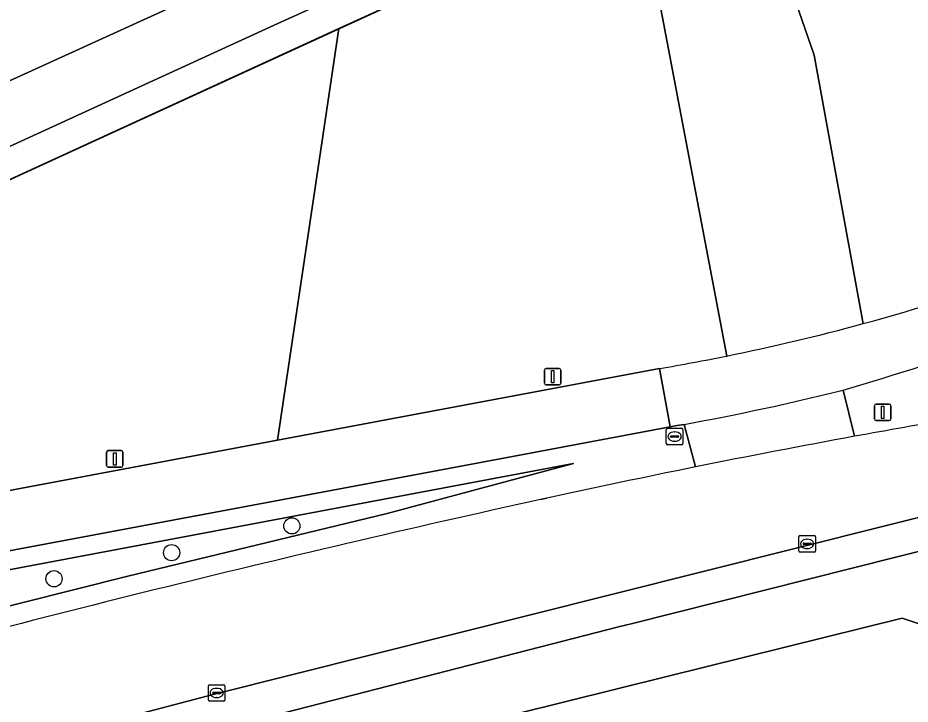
# Model space of a CAD drawing. Extents: x 155018 to 156648, y 383979 to 385733.
# Drawn here: x 155694.3 to 155748.2, y 384196 to 384237.5 of the extents above; entities that cross this region are included whole.
import ezdxf

# ---------------------------------------------------------------- set-up
doc = ezdxf.new("R2010")
doc.units = 0
for name, color, linetype in [('IMGEO_Boom', 7, 'Continuous'), ('IMGEO_Fietspad_gesloten', 7, 'Continuous'), ('IMGEO_Groenvoorziening', 7, 'Continuous'), ('IMGEO_Hek', 7, 'Continuous'), ('IMGEO_Kolk', 7, 'Continuous'), ('IMGEO_Lichtmast', 7, 'Continuous'), ('IMGEO_Rijbaan_lokaal_gesloten', 7, 'Continuous'), ('IMGEO_Rijbaan_lokaal_halfverhard', 7, 'Continuous'), ('IMGEO_Rijbaan_regionaal_gesloten', 7, 'Continuous'), ('IMGEO_Rioolput', 7, 'Continuous')]:
    doc.layers.add(name, color=color, linetype=linetype)

msp = doc.modelspace()

# ---------------------------------------------------------------- linework, layer by layer
at = {"layer": 'IMGEO_Boom'}
for centre in [(155710.879, 384206.821), (155703.614, 384205.206), (155696.511, 384203.628)]:
    msp.add_circle(centre, 0.489, dxfattribs=at)
at = {"layer": 'IMGEO_Fietspad_gesloten'}
for points in [[(155646.495, 384196.444), (155724.531, 384211.083), (155733.73, 384212.809), (155733.086, 384216.33), (155722.353, 384214.316), (155710.002, 384211.997), (155647.043, 384200.181)], [(155733.086, 384216.33), (155733.73, 384212.809), (155734.151, 384212.883), (155734.571, 384212.958)]]:
    msp.add_lwpolyline(points, dxfattribs=at)
for centre, radius, start, end in [((155711.546, 384343.506), 128.984, 285.21283, 289.90261), ((155685.761, 384413.138), 206.548, 286.43135, 292.02999), ((155711.888, 384341.976), 127.418, 281.43375, 285.24475), ((155711.273, 384344.79), 130.299, 279.63729, 281.45376), ((155707.409, 384362.631), 152.118, 280.2858, 283.99079)]:
    msp.add_arc(centre, radius, start, end, dxfattribs=at)
at = {"layer": 'IMGEO_Groenvoorziening'}
for points in [[(155782.896, 384265.3), (155774.055, 384261.095), (155771.881, 384260.085), (155770.625, 384263.023), (155742.259, 384250), (155738.045, 384248.025), (155738.173, 384247.631), (155742.431, 384235.261), (155745.392, 384219.041)], [(155745.392, 384219.041), (155742.431, 384235.261), (155738.173, 384247.631), (155738.045, 384248.025), (155736.63, 384247.362), (155736.802, 384246.982), (155731.172, 384244.419), (155730.975, 384244.851), (155730.762, 384244.752), (155733.163, 384238.074), (155737.147, 384217.086)], [(155706.993, 384244.656), (155563.881, 384179.089), (155564.933, 384174.659), (155618.156, 384199.028), (155657.682, 384217.151), (155658.829, 384220.499), (155672.339, 384226.664), (155675.972, 384225.604), (155708.901, 384240.601)], [(155737.147, 384217.086), (155733.163, 384238.074), (155730.762, 384244.752), (155720.984, 384240.2), (155713.723, 384236.87), (155712.529, 384228.891), (155710.002, 384211.997), (155722.353, 384214.316), (155733.086, 384216.33)], [(155647.043, 384200.181), (155710.002, 384211.997), (155712.529, 384228.891), (155713.723, 384236.87), (155669.337, 384216.514), (155566.214, 384169.267), (155566.728, 384167.1)], [(155635.729, 384170.113), (155658.49, 384178.478), (155684.215, 384185.803), (155698.587, 384189.242), (155696.562, 384191.964), (155730.691, 384200.737), (155731.386, 384200.912), (155752.797, 384206.292), (155776.366, 384211.291), (155795.473, 384215.769), (155798.058, 384216.419), (155798.005, 384216.96), (155797.825, 384217.738)], [(155790.648, 384216.134), (155758.201, 384209.588), (155758.214, 384209.508), (155752.342, 384208.24), (155730.198, 384202.675), (155706.129, 384196.627), (155679.749, 384189.707), (155668.855, 384186.648), (155662.292, 384184.731), (155654.263, 384182.225), (155639.604, 384177.431)], [(155744.186, 384215.026), (155744.879, 384212.235)], [(155735.269, 384210.387), (155734.571, 384212.958), (155734.151, 384212.883), (155733.73, 384212.809), (155724.531, 384211.083), (155646.495, 384196.444)], [(155768.28, 384208.223), (155776.366, 384211.291), (155752.797, 384206.292), (155731.386, 384200.912), (155730.691, 384200.737), (155696.562, 384191.964), (155698.587, 384189.242), (155721.204, 384194.653), (155733.542, 384197.714), (155747.749, 384201.238), (155759.371, 384197.346), (155753.829, 384195.302), (155741.205, 384188.631), (155740.127, 384187.943), (155726.084, 384178.98), (155712.315, 384170.777), (155714.747, 384167.506), (155722.285, 384171.504), (155733.012, 384177.92), (155742.323, 384184.684), (155753.959, 384193.138), (155759.683, 384196.988), (155764.52, 384199.407)], [(155567.788, 384162.639), (155568.361, 384160.227), (155577.463, 384163.91), (155601.644, 384173.319), (155631.439, 384183.778), (155645.203, 384188.455), (155659.605, 384192.781), (155672.602, 384196.194), (155687.975, 384200.524), (155700.971, 384203.78), (155716.646, 384207.574), (155725.33, 384209.898), (155727.888, 384210.583), (155725.208, 384210.079), (155687.548, 384202.993), (155658.496, 384197.204), (155648.426, 384195.113)], [(155648.426, 384195.113), (155658.496, 384197.204), (155687.548, 384202.993), (155725.208, 384210.079), (155727.888, 384210.583), (155725.33, 384209.898), (155716.646, 384207.574), (155700.971, 384203.78), (155687.975, 384200.524), (155672.602, 384196.194), (155659.605, 384192.781), (155645.203, 384188.455), (155631.439, 384183.778), (155601.644, 384173.319), (155577.463, 384163.91), (155568.361, 384160.227)], [(155725.903, 384208.415), (155726.09, 384208.456), (155726.276, 384208.497)]]:
    msp.add_lwpolyline(points, dxfattribs=at)
for points in [[(155565.781, 384171.091), (155566.214, 384169.267), (155669.337, 384216.514), (155713.723, 384236.87), (155720.984, 384240.2), (155730.762, 384244.752), (155730.975, 384244.851), (155729.409, 384245.795), (155722.494, 384242.655), (155720.726, 384242.024), (155710.033, 384237.17), (155668.581, 384218.194), (155619.608, 384195.718), (155576.013, 384175.782)], [(155733.542, 384197.714), (155721.204, 384194.653), (155698.587, 384189.242), (155712.315, 384170.777), (155726.084, 384178.98), (155740.127, 384187.943), (155741.205, 384188.631), (155753.829, 384195.302), (155759.371, 384197.346), (155747.749, 384201.238)]]:
    msp.add_lwpolyline(points, close=True, dxfattribs=at)
for centre, radius, start, end in [((155711.546, 384343.506), 128.984, 285.21283, 289.90261), ((155685.761, 384413.138), 206.548, 286.43135, 292.02999), ((155711.888, 384341.976), 127.418, 281.43375, 285.24475), ((155711.273, 384344.79), 130.299, 279.63729, 281.45376), ((155842.889, 383677.152), 543.986, 99.73747, 100.37973), ((155843.179, 383674.591), 546.554, 101.38707, 102.35042), ((155929.25, 383286.766), 943.815, 102.442057, 105.355307)]:
    msp.add_arc(centre, radius, start, end, dxfattribs=at)
at = {"layer": 'IMGEO_Hek'}
msp.add_lwpolyline([(155566.214, 384169.267), (155669.337, 384216.514), (155720.984, 384240.2), (155730.975, 384244.851)], dxfattribs=at)
at = {"layer": 'IMGEO_Kolk'}
for p, q in [((155741.506, 384205.309), (155741.506, 384206.161)), ((155741.581, 384206.235), (155742.433, 384206.235)), ((155741.994, 384206.015), (155742.019, 384206.015)), ((155742.507, 384206.161), (155742.507, 384205.309)), ((155741.765, 384205.729), (155741.765, 384205.741)), ((155742.203, 384205.692), (155741.805, 384205.692)), ((155741.808, 384205.778), (155742.206, 384205.778)), ((155742.017, 384205.455), (155741.992, 384205.455)), ((155742.249, 384205.741), (155742.249, 384205.729)), ((155742.433, 384205.235), (155741.581, 384205.235)), ((155705.835, 384196.3), (155705.835, 384197.152)), ((155705.91, 384197.226), (155706.762, 384197.226)), ((155706.323, 384197.006), (155706.348, 384197.006)), ((155706.836, 384197.152), (155706.836, 384196.3)), ((155706.094, 384196.72), (155706.094, 384196.732)), ((155706.532, 384196.683), (155706.134, 384196.683)), ((155706.137, 384196.769), (155706.535, 384196.769)), ((155706.346, 384196.446), (155706.321, 384196.446)), ((155706.578, 384196.732), (155706.578, 384196.72)), ((155706.762, 384196.226), (155705.91, 384196.226))]:
    msp.add_line(p, q, dxfattribs=at)
for points in [[(155741.506, 384205.309), (155741.506, 384206.161)], [(155741.581, 384206.235), (155742.433, 384206.235)], [(155742.507, 384206.161), (155742.507, 384205.309)], [(155742.433, 384205.235), (155741.581, 384205.235)], [(155705.835, 384196.3), (155705.835, 384197.152)], [(155705.91, 384197.226), (155706.762, 384197.226)], [(155706.836, 384197.152), (155706.836, 384196.3)], [(155706.762, 384196.226), (155705.91, 384196.226)]]:
    msp.add_lwpolyline(points, dxfattribs=at)
for centre, radius, start, end in [((155741.583, 384206.159), 0.0765, 91.552, 178.448), ((155741.583, 384206.159), 0.0765, 91.552, 178.448), ((155742.431, 384206.159), 0.0765, 1.552, 88.448), ((155742.431, 384206.159), 0.0765, 1.552, 88.448), ((155741.805, 384205.738), 0.0403, 85.8775, 175.7526), ((155741.802, 384205.728), 0.0366, 178.938, 274.7102), ((155742.206, 384205.735), 0.043, 264.8664, 352.4533), ((155742.21, 384205.74), 0.0386, 1.7309, 96.639), ((155741.583, 384205.311), 0.0765, 181.552, 268.448), ((155741.583, 384205.311), 0.0765, 181.552, 268.448), ((155742.431, 384205.311), 0.0765, 271.552, 358.448), ((155742.431, 384205.311), 0.0765, 271.552, 358.448), ((155705.912, 384197.15), 0.0765, 91.552, 178.448), ((155705.912, 384197.15), 0.0765, 91.552, 178.448), ((155706.76, 384197.15), 0.0765, 1.552, 88.448), ((155706.76, 384197.15), 0.0765, 1.552, 88.448), ((155705.912, 384196.302), 0.0765, 181.552, 268.448), ((155705.912, 384196.302), 0.0765, 181.552, 268.448), ((155706.134, 384196.729), 0.0403, 85.8775, 175.7526), ((155706.131, 384196.719), 0.0366, 178.938, 274.7102), ((155706.535, 384196.726), 0.043, 264.8664, 352.4533), ((155706.539, 384196.731), 0.0386, 1.7309, 96.639), ((155706.76, 384196.302), 0.0765, 271.552, 358.448), ((155706.76, 384196.302), 0.0765, 271.552, 358.448)]:
    msp.add_arc(centre, radius, start, end, dxfattribs=at)
for centre, major_axis, ratio, start_param, end_param in [((155741.993, 384205.735), (-0.387, 0.002), 0.722429, 4.712389, 7.853982), ((155742.018, 384205.735), (-0.39, 0.002), 0.717154, 1.570796, 4.712389), ((155706.322, 384196.726), (-0.387, 0.002), 0.722429, 4.712389, 7.853982), ((155706.347, 384196.726), (-0.39, 0.002), 0.717154, 1.570796, 4.712389)]:
    msp.add_ellipse(centre, major_axis=major_axis, ratio=ratio, start_param=start_param, end_param=end_param, dxfattribs=at)
at = {"layer": 'IMGEO_Lichtmast'}
for p, q in [((155726.137, 384215.44), (155726.137, 384216.24)), ((155726.137, 384216.24), (155726.137, 384215.44)), ((155726.237, 384216.34), (155727.027, 384216.34)), ((155727.027, 384216.34), (155726.237, 384216.34)), ((155727.127, 384216.24), (155727.127, 384215.44)), ((155727.127, 384215.44), (155727.127, 384216.24)), ((155727.027, 384215.34), (155726.237, 384215.34)), ((155726.237, 384215.34), (155727.027, 384215.34)), ((155746.076, 384213.284), (155746.076, 384214.084)), ((155746.076, 384214.084), (155746.076, 384213.284)), ((155746.176, 384214.184), (155746.966, 384214.184)), ((155746.966, 384214.184), (155746.176, 384214.184)), ((155747.066, 384214.084), (155747.066, 384213.284)), ((155747.066, 384213.284), (155747.066, 384214.084)), ((155746.966, 384213.184), (155746.176, 384213.184)), ((155746.176, 384213.184), (155746.966, 384213.184)), ((155699.685, 384210.47), (155699.685, 384211.27)), ((155699.685, 384211.27), (155699.685, 384210.47)), ((155699.785, 384211.37), (155700.575, 384211.37)), ((155700.575, 384211.37), (155699.785, 384211.37)), ((155700.675, 384211.27), (155700.675, 384210.47)), ((155700.675, 384210.47), (155700.675, 384211.27)), ((155700.575, 384210.37), (155699.785, 384210.37)), ((155699.785, 384210.37), (155700.575, 384210.37))]:
    msp.add_line(p, q, dxfattribs=at)
for points in [[(155726.557, 384216.215), (155726.707, 384216.215), (155726.707, 384215.465), (155726.557, 384215.465), (155726.557, 384216.215)], [(155746.496, 384214.059), (155746.646, 384214.059), (155746.646, 384213.309), (155746.496, 384213.309), (155746.496, 384214.059)], [(155700.105, 384211.245), (155700.255, 384211.245), (155700.255, 384210.495), (155700.105, 384210.495), (155700.105, 384211.245)]]:
    msp.add_lwpolyline(points, dxfattribs=at)
for centre, start, end in [((155726.237, 384216.24), 90, 180), ((155726.237, 384216.24), 90, 180), ((155727.027, 384216.24), 0, 90), ((155727.027, 384216.24), 360, 90), ((155726.237, 384215.44), 180, 270), ((155726.237, 384215.44), 180, 270), ((155727.027, 384215.44), 270, 0), ((155727.027, 384215.44), 270, 0), ((155746.176, 384214.084), 90, 180), ((155746.176, 384214.084), 90, 180), ((155746.966, 384214.084), 0, 90), ((155746.966, 384214.084), 360, 90), ((155746.176, 384213.284), 180, 270), ((155746.176, 384213.284), 180, 270), ((155746.966, 384213.284), 270, 0), ((155746.966, 384213.284), 270, 0), ((155699.785, 384211.27), 90, 180), ((155699.785, 384211.27), 90, 180), ((155700.575, 384211.27), 0, 90), ((155700.575, 384211.27), 360, 90), ((155699.785, 384210.47), 180, 270), ((155699.785, 384210.47), 180, 270), ((155700.575, 384210.47), 270, 0), ((155700.575, 384210.47), 270, 0)]:
    msp.add_arc(centre, 0.1, start, end, dxfattribs=at)
at = {"layer": 'IMGEO_Rijbaan_lokaal_gesloten'}
msp.add_lwpolyline([(155708.901, 384240.601), (155675.972, 384225.604), (155672.339, 384226.664), (155658.829, 384220.499), (155657.682, 384217.151), (155618.156, 384199.028), (155564.933, 384174.659), (155565.781, 384171.091), (155576.013, 384175.782), (155619.608, 384195.718), (155668.581, 384218.194), (155710.033, 384237.17), (155720.726, 384242.024)], dxfattribs=at)
at = {"layer": 'IMGEO_Rijbaan_lokaal_halfverhard'}
for points in [[(155744.879, 384212.235), (155744.186, 384215.026)], [(155734.571, 384212.958), (155735.269, 384210.387)]]:
    msp.add_lwpolyline(points, dxfattribs=at)
for centre, radius, start, end in [((155707.409, 384362.631), 152.118, 280.2858, 283.99079), ((155845.363, 383663.784), 557.58, 100.38228, 101.38789)]:
    msp.add_arc(centre, radius, start, end, dxfattribs=at)
at = {"layer": 'IMGEO_Rijbaan_regionaal_gesloten'}
for points in [[(155639.604, 384177.431), (155654.263, 384182.225), (155662.292, 384184.731), (155668.855, 384186.648), (155679.749, 384189.707), (155706.129, 384196.627), (155730.198, 384202.675), (155752.342, 384208.24), (155758.214, 384209.508), (155758.201, 384209.588), (155790.648, 384216.134)], [(155726.276, 384208.497), (155726.09, 384208.456), (155725.903, 384208.415)]]:
    msp.add_lwpolyline(points, dxfattribs=at)
for centre, radius, start, end in [((155842.889, 383677.152), 543.986, 99.73747, 100.37973), ((155845.363, 383663.784), 557.58, 100.38228, 101.38789), ((155843.179, 383674.591), 546.554, 101.38707, 102.35042), ((155929.25, 383286.766), 943.815, 102.442057, 105.355307)]:
    msp.add_arc(centre, radius, start, end, dxfattribs=at)
at = {"layer": 'IMGEO_Rioolput'}
for p, q in [((155733.501, 384211.791), (155733.501, 384212.643)), ((155733.576, 384212.717), (155734.428, 384212.717)), ((155733.989, 384212.497), (155734.014, 384212.497)), ((155734.502, 384212.643), (155734.502, 384211.791)), ((155733.76, 384212.211), (155733.76, 384212.223)), ((155734.198, 384212.174), (155733.8, 384212.174)), ((155733.803, 384212.26), (155734.201, 384212.26)), ((155734.012, 384211.937), (155733.987, 384211.937)), ((155734.244, 384212.223), (155734.244, 384212.211)), ((155734.428, 384211.717), (155733.576, 384211.717))]:
    msp.add_line(p, q, dxfattribs=at)
for points in [[(155733.501, 384211.791), (155733.501, 384212.643)], [(155733.576, 384212.717), (155734.428, 384212.717)], [(155734.502, 384212.643), (155734.502, 384211.791)], [(155734.428, 384211.717), (155733.576, 384211.717)]]:
    msp.add_lwpolyline(points, dxfattribs=at)
for centre, radius, start, end in [((155733.578, 384212.641), 0.0765, 91.552, 178.448), ((155733.578, 384212.641), 0.0765, 91.552, 178.448), ((155734.426, 384212.641), 0.0765, 1.552, 88.448), ((155734.426, 384212.641), 0.0765, 1.552, 88.448), ((155733.8, 384212.22), 0.0403, 85.8775, 175.7526), ((155733.797, 384212.21), 0.0366, 178.938, 274.7102), ((155734.201, 384212.217), 0.043, 264.8664, 352.4533), ((155734.205, 384212.222), 0.0386, 1.7309, 96.639), ((155733.578, 384211.793), 0.0765, 181.552, 268.448), ((155733.578, 384211.793), 0.0765, 181.552, 268.448), ((155734.426, 384211.793), 0.0765, 271.552, 358.448), ((155734.426, 384211.793), 0.0765, 271.552, 358.448)]:
    msp.add_arc(centre, radius, start, end, dxfattribs=at)
for centre, major_axis, ratio, start_param, end_param in [((155733.988, 384212.217), (-0.387, 0.002), 0.722429, 4.712389, 7.853982), ((155734.013, 384212.217), (-0.39, 0.002), 0.717154, 1.570796, 4.712389)]:
    msp.add_ellipse(centre, major_axis=major_axis, ratio=ratio, start_param=start_param, end_param=end_param, dxfattribs=at)

doc.saveas('drawing.dxf')
